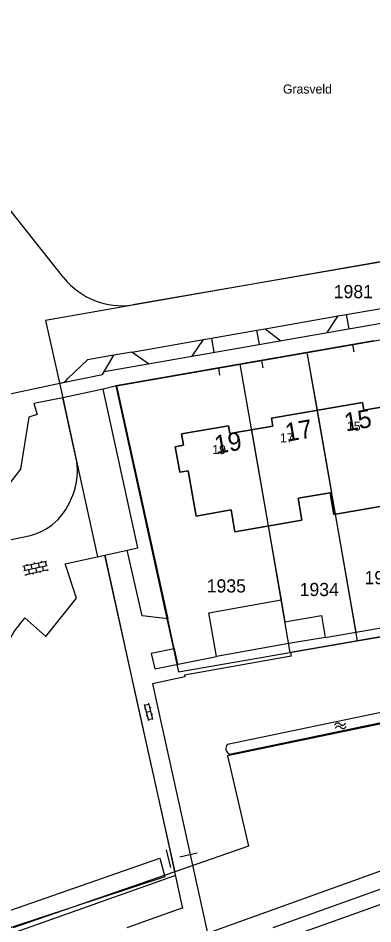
# Model space of a CAD drawing. Extents: x 148816 to 151297, y 399515 to 402500.
# Drawn here: x 150542.8 to 150591.3, y 400500.5 to 400624.4 of the extents above; entities that cross this region are included whole.
import ezdxf

# ---------------------------------------------------------------- set-up
doc = ezdxf.new("R2010")
doc.units = 0
for name, color, linetype in [('B01 Hoofdgebouw  [T] Norm', 7, 'Continuous'), ('B01 hoofgebouw', 7, 'Continuous'), ('B02 Bijgebouw  [T] Norm', 7, 'Continuous'), ('B07 Tussenmuur  [T] Norm', 7, 'Continuous'), ('G01 perceelsgrens', 7, 'Continuous'), ('S02 Open verharding  Norm', 7, 'Continuous'), ('S05 Water  Norm', 7, 'Continuous'), ('T01 Muur  [D] Gem', 7, 'Continuous'), ('T03 Hek raster  [D] Norm', 7, 'Continuous'), ('T03 Hek raster  [T] Norm', 7, 'Continuous'), ('T04 Haag heg  [D] Gem', 7, 'Continuous'), ('T04 Haag heg  [T] Norm', 7, 'Continuous'), ('T09 Insteek water  [D] Norm', 7, 'Continuous'), ('T09 Insteek water  [T] Norm', 7, 'Continuous'), ('V00 Kant verharding algemeen  [T] Norm', 7, 'Continuous'), ('V00 Kant verharding algemeen secundair  [T] Gem', 7, 'Continuous'), ('V00 Kant verharding algemeen secundair  [T] Norm', 7, 'Continuous'), ('Z01 perceelnummer', 7, 'Continuous'), ('Z02 huisnummer', 7, 'Continuous'), ('Z02 Huisnummer  [Tekst] Norm', 7, 'Continuous'), ('Z19 Overige Tekst  [Tekst] Gem', 7, 'Continuous')]:
    doc.layers.add(name, color=color, linetype=linetype)

msp = doc.modelspace()

# ---------------------------------------------------------------- linework, layer by layer
at = {"layer": 'B01 Hoofdgebouw  [T] Norm'}
msp.add_line((150585.6, 400559.51), (150585.43, 400559.48), dxfattribs=at)
msp.add_lwpolyline([(150595.92, 400571.78), (150590.04, 400570.75), (150589.85, 400571.83), (150577.43, 400569.66), (150577.61, 400568.58), (150571.72, 400567.56), (150571.53, 400568.64), (150565.14, 400567.52), (150565.4, 400566), (150564.26, 400565.77), (150564.87, 400562.28), (150566.03, 400562.49), (150567.11, 400556.29), (150571.91, 400557.12), (150572.43, 400554.14), (150581.57, 400555.74), (150581.05, 400558.72), (150585.43, 400559.48), (150585.95, 400556.5), (150599.89, 400558.93)], dxfattribs=at)
at = {"layer": 'B01 hoofgebouw'}
msp.add_lwpolyline([(150599.89, 400558.93), (150585.95, 400556.5), (150585.43, 400559.48), (150581.05, 400558.72), (150581.57, 400555.74), (150572.43, 400554.14), (150571.91, 400557.12), (150567.11, 400556.29), (150566.03, 400562.49), (150564.87, 400562.28), (150564.26, 400565.77), (150565.4, 400566), (150565.14, 400567.52), (150571.53, 400568.64), (150571.72, 400567.56), (150577.61, 400568.58), (150577.43, 400569.66), (150589.85, 400571.83), (150590.04, 400570.75), (150595.92, 400571.78)], dxfattribs=at)
at = {"layer": 'B02 Bijgebouw  [T] Norm'}
msp.add_lwpolyline([(150578.72, 400544.84), (150579.26, 400541.82), (150584.25, 400542.69), (150584.77, 400539.69), (150579.79, 400538.86), (150569.9, 400537.1), (150568.84, 400543.08), (150578.72, 400544.84)], dxfattribs=at)
at = {"layer": 'B07 Tussenmuur  [T] Norm'}
for p, q in [((150583.64, 400570.75), (150585.6, 400559.51)), ((150574.67, 400568.07), (150576.96, 400554.93))]:
    msp.add_line(p, q, dxfattribs=at)
at = {"layer": 'G01 perceelsgrens'}
for points in [[(150608.43, 400593.86), (150558.98, 400585.22)], [(150558.98, 400585.22), (150546.55, 400583.04)], [(150546.55, 400583.04), (150548.89, 400572.47)], [(150591.39, 400580.22), (150582.25, 400578.63)], [(150582.25, 400578.63), (150573.1, 400577.03)], [(150582.25, 400578.63), (150586.12, 400556.53), (150589.12, 400539.21)], [(150573.1, 400577.03), (150556.14, 400574.07)], [(150573.1, 400577.03), (150576.97, 400554.93), (150579.94, 400537.62)], [(150556.14, 400574.07), (150564.72, 400534.98)], [(150548.89, 400572.47), (150550.78, 400563.77)], [(150550.78, 400563.77), (150553.63, 400550.72)], [(150553.63, 400550.72), (150554.63, 400550.95)], [(150554.63, 400550.95), (150559.21, 400530.1)], [(150674.5, 400545.19), (150637.39, 400537.21), (150571.4, 400523.52), (150574.26, 400511.17), (150564.2, 400507.67)], [(150589.12, 400539.21), (150598.29, 400540.8)], [(150579.94, 400537.62), (150589.12, 400539.21)], [(150564.72, 400534.98), (150579.94, 400537.62)], [(150559.21, 400530.1), (150564.2, 400507.67)], [(150564.2, 400507.67), (150542.1, 400500)]]:
    msp.add_lwpolyline(points, dxfattribs=at)
at = {"layer": 'S02 Open verharding  Norm'}
for p, q in [((150543.43, 400549.43), (150546.65, 400550.13)), ((150543.56, 400548.84), (150546.78, 400549.55)), ((150543.58, 400549.46), (150543.7, 400548.88)), ((150544.06, 400549.57), (150544.03, 400549.71)), ((150544.55, 400549.67), (150544.68, 400549.09)), ((150545.04, 400549.78), (150545.01, 400549.93)), ((150545.53, 400549.89), (150545.66, 400549.3)), ((150546.02, 400550), (150545.99, 400550.14)), ((150546.27, 400548.82), (150546.15, 400549.41)), ((150546.51, 400550.1), (150546.63, 400549.52)), ((150543.69, 400548.26), (150546.91, 400548.96)), ((150543.83, 400548.29), (150543.86, 400548.14)), ((150544.19, 400548.98), (150544.32, 400548.4)), ((150544.81, 400548.5), (150544.84, 400548.36)), ((150545.17, 400549.2), (150545.3, 400548.61)), ((150545.79, 400548.72), (150545.82, 400548.57)), ((150546.76, 400548.93), (150546.79, 400548.78)), ((150560.04, 400530.56), (150560.59, 400528.33)), ((150560.19, 400529.93), (150560.05, 400529.89)), ((150560.07, 400530.42), (150560.66, 400530.56)), ((150560.9, 400529.59), (150560.31, 400529.44)), ((150560.62, 400530.7), (150561.17, 400528.47)), ((150560.92, 400530.11), (150560.78, 400530.07)), ((150560.43, 400528.96), (150560.29, 400528.92)), ((150560.55, 400528.47), (150561.14, 400528.62)), ((150561.16, 400529.14), (150561.02, 400529.1))]:
    msp.add_line(p, q, dxfattribs=at)
at = {"layer": 'S05 Water  Norm'}
for centre, start, end in [((150586.46, 400527.57), 39.7718, 163.6268), ((150586.55, 400527.13), 39.7718, 163.6268), ((150587.11, 400528.12), 219.7718, 343.6268), ((150587.2, 400527.68), 219.7718, 343.6268)]:
    msp.add_arc(centre, 0.425, start, end, dxfattribs=at)
at = {"layer": 'T01 Muur  [D] Gem'}
msp.add_lwpolyline([(150556.24, 400574.07), (150563.23, 400542.22)], dxfattribs=at)
at = {"layer": 'T03 Hek raster  [D] Norm'}
msp.add_lwpolyline([(150564.31, 400507.14), (150498.5, 400483.82), (150458.64, 400469.63)], dxfattribs=at)
at = {"layer": 'T03 Hek raster  [T] Norm'}
for p, q in [((150563.65, 400508.25), (150563.08, 400510.65)), ((150564.88, 400509.7), (150567.25, 400510.25))]:
    msp.add_line(p, q, dxfattribs=at)
at = {"layer": 'T04 Haag heg  [D] Gem'}
for p, q in [((150582.26, 400578.63), (150583.64, 400570.75)), ((150586.12, 400556.53), (150588.93, 400540.42)), ((150576.96, 400554.93), (150578.72, 400544.84))]:
    msp.add_line(p, q, dxfattribs=at)
at = {"layer": 'T04 Haag heg  [T] Norm'}
msp.add_lwpolyline([(150564.11, 400538.12), (150564.58, 400536.03)], dxfattribs=at)
at = {"layer": 'T09 Insteek water  [D] Norm'}
msp.add_lwpolyline([(150534.81, 400500), (150562.15, 400509.5), (150562.84, 400506.96), (150541.72, 400500)], dxfattribs=at)
at = {"layer": 'T09 Insteek water  [T] Norm'}
for p, q in [((150571.41, 400525.09), (150664.73, 400544.62)), ((150571.69, 400523.75), (150665.01, 400543.28))]:
    msp.add_line(p, q, dxfattribs=at)
msp.add_arc((150572.01, 400524.52), 0.833, 136.1369, 247.4303, dxfattribs=at)
at = {"layer": 'V00 Kant verharding algemeen  [T] Norm'}
for p, q in [((150549.03, 400588.86), (150500, 400650.6)), ((150658.03, 400602.4), (150558.46, 400585.14)), ((150555.85, 400578.28), (150552.28, 400577.65)), ((150552.28, 400577.65), (150549.6, 400575.09)), ((150500, 400564.15), (150548.48, 400574.45)), ((150550.8, 400563.69), (150548.9, 400572.47)), ((150625.79, 400545.64), (150580.01, 400537.63)), ((150584.77, 400539.69), (150593.17, 400541.15)), ((150598.9, 400507.62), (150587.24, 400503.46)), ((150565.29, 400502.71), (150557.64, 400500)), ((150587.24, 400503.46), (150577.58, 400500))]:
    msp.add_line(p, q, dxfattribs=at)
for points in [[(150554.57, 400576.05), (150663.92, 400595.12)], [(150556.24, 400574.07), (150664.33, 400592.95)], [(150585.02, 400581.36), (150586.54, 400583.64), (150587.63, 400583.83), (150587.97, 400581.87)], [(150575.8, 400579.75), (150575.42, 400581.7), (150576.54, 400581.88), (150578.7, 400580.25)], [(150566.6, 400578.14), (150568.11, 400580.42), (150569.2, 400580.61), (150569.54, 400578.65)], [(150577.9, 400580.11), (150577.74, 400580.08)], [(150554.34, 400575.65), (150555.85, 400578.28)], [(150560.61, 400577.08), (150558.32, 400578.71), (150555.85, 400578.28)], [(150556.24, 400574.07), (150554.41, 400573.65)], [(150557.69, 400551.63), (150559.17, 400551.96), (150554.41, 400573.65)], [(150548.9, 400572.47), (150544.93, 400571.67), (150545.39, 400570.17), (150544.24, 400569.82), (150543.1, 400562.71), (150539.21, 400557.69), (150538.96, 400552.5), (150544.49, 400553.64)], [(150543.7, 400542.37), (150546.58, 400539.83), (150550.77, 400545.05), (150549.24, 400549.77), (150554.63, 400550.95)], [(150565.31, 400502.66), (150563.11, 400512.69), (150554.63, 400550.95)], [(150564.11, 400538.12), (150563.23, 400542.22), (150559.73, 400542.63), (150557.69, 400551.63)], [(150564.11, 400538.12), (150560.99, 400537.48), (150561.47, 400535.4), (150569.9, 400537.1)], [(150580.01, 400537.63), (150580.1, 400537.13), (150565.51, 400534.53), (150565.57, 400534.3), (150561.14, 400533.35), (150568.67, 400499.28)], [(150568.67, 400499.28), (150598.91, 400510.17), (150601.94, 400508.84), (150604.89, 400509.9), (150607.05, 400515.59), (150605.62, 400519.46)]]:
    msp.add_lwpolyline(points, dxfattribs=at)
for centre, radius, start, end in [((150557.01, 400595.28), 10.24, 218.7992, 278.1438), ((150548.24, 400576.17), 1.75, 278.1804, 321.3758), ((150541.73, 400562.48), 9.16, 343.0087, 7.6104), ((150540.8, 400562.61), 10.08, 317.6268, 343.8081), ((150542.38, 400561.61), 8.25, 284.8455, 315.3902), ((150553.91, 400532.9), 13.92, 137.1456, 168.8554)]:
    msp.add_arc(centre, radius, start, end, dxfattribs=at)
at = {"layer": 'V00 Kant verharding algemeen secundair  [T] Gem'}
for p, q in [((150587.63, 400583.83), (150593.74, 400584.91)), ((150576.54, 400581.88), (150586.54, 400583.64)), ((150588.48, 400579.71), (150588.65, 400578.73)), ((150576.05, 400577.54), (150576.22, 400576.56)), ((150570.16, 400576.52), (150570.33, 400575.53))]:
    msp.add_line(p, q, dxfattribs=at)
for points in [[(150569.2, 400580.61), (150575.42, 400581.7)], [(150558.32, 400578.71), (150568.11, 400580.42)]]:
    msp.add_lwpolyline(points, dxfattribs=at)
at = {"layer": 'V00 Kant verharding algemeen secundair  [T] Norm'}
msp.add_line((150602.51, 400506.84), (150561.88, 400492.33), dxfattribs=at)
for points in [[(150548.48, 400574.45), (150554.34, 400575.65)], [(150554.41, 400573.65), (150548.9, 400572.47)], [(150554.63, 400550.95), (150557.69, 400551.63)]]:
    msp.add_lwpolyline(points, dxfattribs=at)

# ---------------------------------------------------------------- texts
at = {"layer": 'Z01 perceelnummer'}
for s, p in [('1981', (150585.93, 400586.07)), ('1933', (150590.13, 400546.97)), ('1935', (150568.57, 400545.84)), ('1934', (150581.27, 400545.35))]:
    msp.add_text(s, height=1.8, dxfattribs=at).set_placement(p)
at = {"layer": 'Z02 huisnummer'}
for s, p in [('15', (150587.59, 400567.85)), ('17', (150579.51, 400566.44)), ('19', (150569.84, 400564.77))]:
    msp.add_text(s, height=2.5, rotation=9.8486, dxfattribs=at).set_placement(p)
at = {"layer": 'Z02 Huisnummer  [Tekst] Norm'}
for s, p in [('15', (150587.73, 400567.96)), ('17', (150578.58, 400566.36)), ('19', (150569.33, 400564.75))]:
    msp.add_text(s, height=1.25, dxfattribs=at).set_placement(p)
at = {"layer": 'Z19 Overige Tekst  [Tekst] Gem'}
msp.add_text('Grasveld', height=1.25, dxfattribs=at).set_placement((150578.98, 400614.04))

doc.saveas('drawing.dxf')
